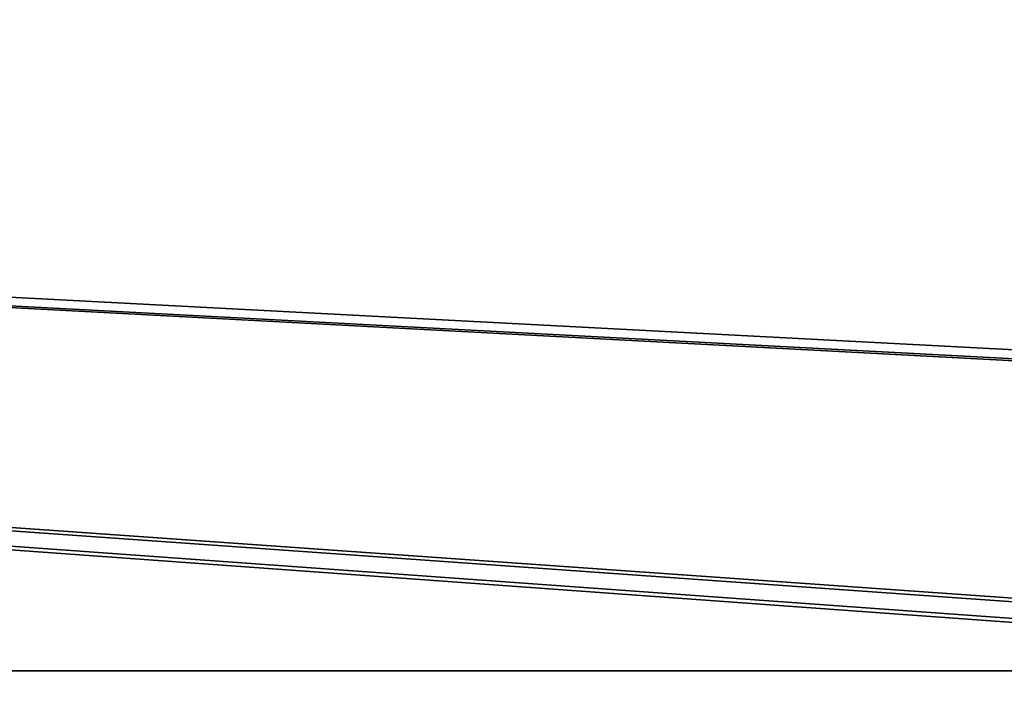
# Model space of a CAD drawing. Header units: millimetres. Extents: x -603 to 3703, y -115 to 249.
# Tile 514 of 656: x 1596 to 1640, y 22 to 52. Entities that reach past the tile are written whole.
import ezdxf

# ---------------------------------------------------------------- set-up
doc = ezdxf.new("R2010")
doc.units = ezdxf.units.MM
doc.layers.add('152', color=7, linetype='Continuous', true_color=0xffffff)

# ---------------------------------------------------------------- blocks, each defined once
blk = doc.blocks.new('UG_SURFACE_002')
at = {"layer": '152', "color": 252, "linetype": 'Continuous', "lineweight": 35}
for points in [[(2165, -13.3, 2212.25), (2165, 230.4, 2212.25), (835, 230.4, 2212.25), (835, -13.3, 2212.25)], [(985, -13.3, 2062.25), (985, 230.4, 2062.25), (2015, 230.4, 2062.25), (2015, -13.3, 2062.25)]]:
    blk.add_3dface(points, dxfattribs=at)
blk = doc.blocks.new('UG_SURFACE_111')
at = {"layer": '152', "color": 7, "linetype": 'Continuous', "lineweight": 35}
for points in [[(1958.65, 11.15, 2003.9), (1958.65, 229.15, 2003.9), (1041.35, 229.15, 2003.9), (1041.35, 11.15, 2003.9)], [(1041.5, 11.15, 2003.75), (1041.5, 229.15, 2003.75), (1958.5, 229.15, 2003.75), (1958.5, 11.15, 2003.75)]]:
    blk.add_3dface(points, dxfattribs=at)
blk = doc.blocks.new('UG_SURFACE_112')
at = {"layer": '152', "color": 41, "linetype": 'Continuous', "lineweight": 35}
for points in [[(1958.65, 229.15, 2003.9), (1958.65, 11.15, 2003.9), (1041.35, 11.15, 2003.9), (1041.35, 229.15, 2003.9)], [(1972.5, 19, 2017.75), (1972.5, 71, 2017.75), (1027.5, 71, 2017.75), (1027.5, 19, 2017.75)]]:
    blk.add_3dface(points, dxfattribs=at)
blk = doc.blocks.new('UG_SURFACE_128')
at = {"layer": '152', "color": 252, "linetype": 'Continuous', "lineweight": 35}
for points in [[(1328.7, 22.801, 2020.25), (1671.3, 22.801, 2020.25), (1026, 69.5, 2020.25)], [(1974, 69.5, 2020.25), (1026, 69.5, 2020.25), (1671.3, 22.801, 2020.25), (1673.8, 22.801, 2020.25)], [(1026, 69.5, 2018.75), (1908.8, 22.801, 2018.75), (1906.3, 22.801, 2018.75)], [(1026, 69.5, 2018.75), (1685.2, 22.801, 2018.75), (1673.8, 22.801, 2018.75)], [(1026, 69.5, 2018.75), (1920.2, 22.801, 2018.75), (1908.8, 22.801, 2018.75)], [(1906.3, 22.801, 2018.75), (1687.7, 22.801, 2018.75), (1026, 69.5, 2018.75)], [(1687.7, 22.801, 2018.75), (1685.2, 22.801, 2018.75), (1026, 69.5, 2018.75)], [(1026, 69.5, 2018.75), (1671.3, 22.801, 2018.75), (1328.7, 22.801, 2018.75)], [(1673.8, 22.801, 2018.75), (1671.3, 22.801, 2018.75), (1026, 69.5, 2018.75)], [(1026, 69.5, 2018.75), (1974, 69.5, 2018.75), (1922.7, 22.801, 2018.75), (1920.2, 22.801, 2018.75)], [(1328.7, 22.801, 2020.25), (1328.7, 18.08, 2020.25), (1671.3, 18.08, 2020.25), (1671.3, 22.801, 2020.25)], [(1328.7, 22.801, 2018.75), (1671.3, 22.801, 2018.75), (1534.76, 18.08, 2018.75), (1465.24, 18.08, 2018.75)], [(1671.3, 22.801, 2018.75), (1604.28, 18.08, 2018.75), (1534.76, 18.08, 2018.75)], [(1671.3, 22.801, 2018.75), (1671.3, 18.08, 2018.75), (1604.28, 18.08, 2018.75)]]:
    blk.add_3dface(points, dxfattribs=at)
blk = doc.blocks.new('UG_SURFACE_152')
at = {"layer": '152', "color": 252, "linetype": 'Continuous', "lineweight": 35}
for points in [[(1023.5, -30.22, 2021.75), (1976.5, -30.22, 2021.75), (1976.5, 62.62, 2021.75), (1023.5, 62.62, 2021.75)], [(1025, -30.22, 2020.25), (1025, 62.62, 2020.25), (1975, 62.62, 2020.25), (1975, -30.22, 2020.25)]]:
    blk.add_3dface(points, dxfattribs=at)

msp = doc.modelspace()

# ---------------------------------------------------------------- block references
at = {"layer": '152', "color": 252, "linetype": 'Continuous', "lineweight": -3, "true_color": 0x939598}
for name in ['UG_SURFACE_111', 'UG_SURFACE_002', 'UG_SURFACE_112', 'UG_SURFACE_152', 'UG_SURFACE_128']:
    msp.add_blockref(name, (0, 0), dxfattribs=at)

doc.saveas('drawing.dxf')
